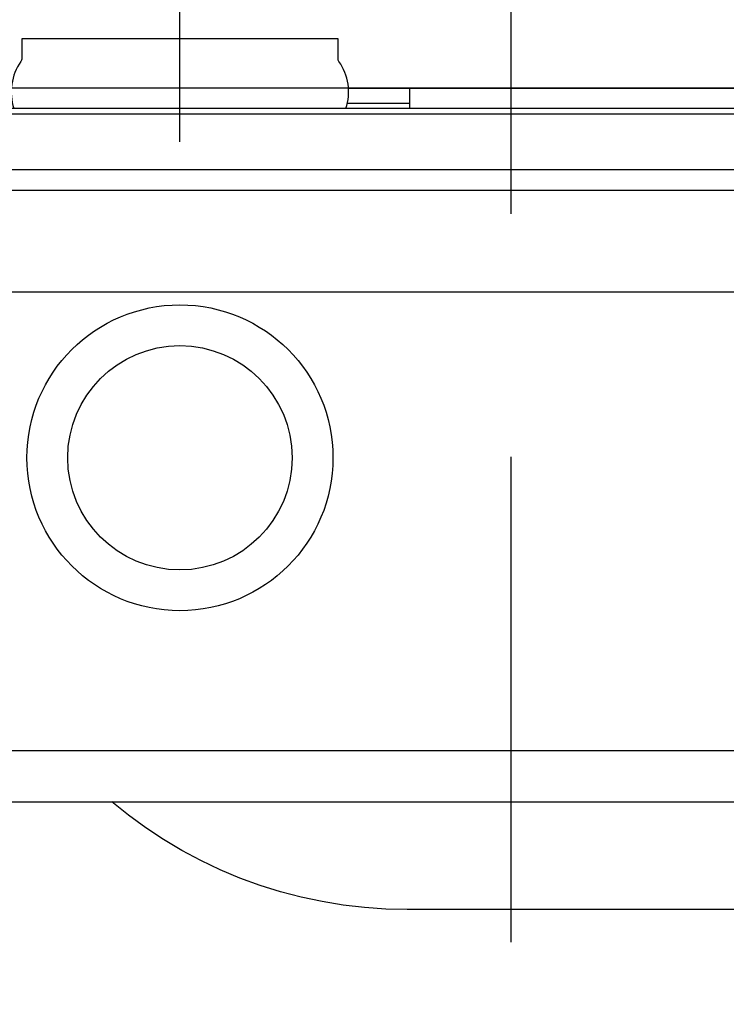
# Model space of a CAD drawing. Header units: millimetres. Extents: x 28600 to 181045, y -399112 to -163690.
# Tile 319 of 482: x 74696 to 74710, y -197721 to -197701. Entities that reach past the tile are written whole.
import ezdxf

# ---------------------------------------------------------------- set-up
doc = ezdxf.new("R2010")
doc.units = ezdxf.units.MM
doc.linetypes.add('CARKOVANA', pattern=[7.5, 5, -2.5])
doc.linetypes.add('HIDDEN2', pattern=[4.7625, 3.175, -1.5875])
doc.layers.get('0').update_dxf_attribs({"color": 8})
doc.layers.add('!! 1_Wyburzenia', color=8, linetype='CARKOVANA')
doc.layers.add('!! 2_wypos-sanitarne', color=8, linetype='Continuous')
doc.layers.add('!!_@ wypos sanit nd', color=8, linetype='Continuous', plot=False)

# ---------------------------------------------------------------- blocks, each defined once
blk = doc.blocks.new('A$C324a30b8')
for points in [[(0, 0.01049), (0, -0.71083)], [(-0.17552, 0), (0.17552, 0)]]:
    blk.add_lwpolyline(points)
blk = doc.blocks.new('A$C4ebe9e89')
for points in [[(-0.18941, 0.17081), (-0.04454, 0.17081), (-0.04035, 0.17071), (-0.03616, 0.17042), (-0.032, 0.16993), (-0.02786, 0.16925), (-0.02376, 0.16837), (-0.0197, 0.16731), (-0.0157, 0.16606), (-0.01176, 0.16462), (-0.00789, 0.163), (-0.0041, 0.1612), (-0.0004, 0.15923), (0.0032, 0.15708), (0.00671, 0.15478), (0.0101, 0.1523), (0.01337, 0.14968)], [(0.16493, 0.14968), (-0.16477, 0.14968)], [(-0.11847, 0.04968), (-0.11847, 0.13968), (0.11153, 0.13968), (0.11153, 0.04968)], [(-0.16, 0.04668), (-0.16, 0.04968), (0.16, 0.04968), (0.16, 0.04668)], [(0.16, 0.02668), (0.157, 0.02968), (0.16, 0.02968), (-0.16, 0.02968), (-0.157, 0.02968), (-0.16, 0.02668)], [(0.10602, 0.02968), (0.10602, 0.0256), (-0.11847, 0.0256)], [(-0.045, 0.00968), (-0.045, 0.01368)], [(-0.03305, 0.00968), (-0.16, 0.00968), (-0.16, 0.01268)], [(-0.045, 0.01268), (-0.03283, 0.01268)]]:
    blk.add_lwpolyline(points)
blk.add_lwpolyline([(-0.11847, 0.01368), (0.11153, 0.01368), (0.11153, 0.01468), (-0.11847, 0.01468)], close=True)
blk.add_lwpolyline([(-0.04, 0.01368), (-0.03255, 0.01368, 0.236962), (-0.03118, 0.00443, -0.154353), (-0.031, 0.00386), (-0.031, 0), (0.031, 0), (0.031, 0.00386, -0.154353), (0.03118, 0.00443, 0.236962), (0.03256, 0.01368), (0.04, 0.01368)], format="xyb")
for radius in [0.03, 0.022]:
    blk.add_circle((0, 0.08218), radius)

msp = doc.modelspace()

# ---------------------------------------------------------------- linework, layer by layer
at = {"layer": '!! 1_Wyburzenia', "linetype": 'HIDDEN2', "ltscale": 3}
msp.add_lwpolyline([(74705.42327, -197538.5883), (74705.42327, -198046.5883)], dxfattribs=at)

# ---------------------------------------------------------------- block references
at = {"layer": '!! 2_wypos-sanitarne', "xscale": 100, "yscale": 100, "zscale": 100, "rotation": 180}
msp.add_blockref('A$C324a30b8', (74698.9351, -197702.80925), dxfattribs=at)
at = {"layer": '!!_@ wypos sanit nd', "xscale": 100, "yscale": 100, "zscale": 100, "rotation": 180}
msp.add_blockref('A$C4ebe9e89', (74698.9351, -197701.84125), dxfattribs=at)

doc.saveas('drawing.dxf')
